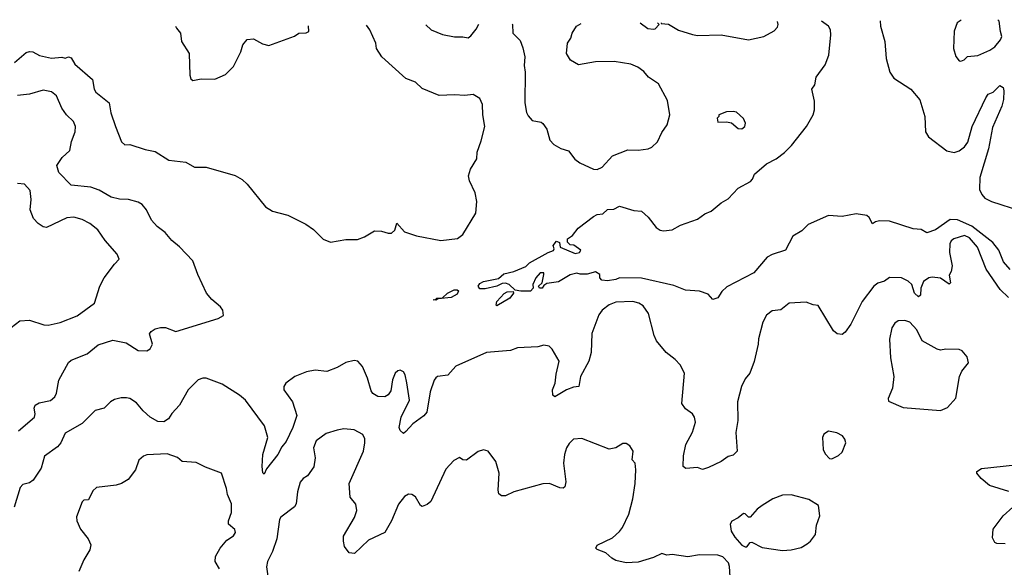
# Model space of a CAD drawing. Extents: x 2057697 to 2160550, y 827490 to 1016834.
# Tile 441 of 509: x 2087477 to 2093270, y 1013192 to 1016414. Entities that reach past the tile are written whole.
import ezdxf

# ---------------------------------------------------------------- set-up
doc = ezdxf.new("R2010")
doc.units = 0

msp = doc.modelspace()

# ---------------------------------------------------------------- linework, layer by layer
at = {"layer": '0CON20XD'}
for points in [[(2093305, 1014944.5), (2093265, 1014989.5), (2093237.1, 1015057.1), (2093202.2, 1015102.2), (2093079.5, 1015199.5), (2092995, 1015236.6), (2092952.3, 1015237.7), (2092865, 1015176.8), (2092815, 1015160), (2092780.3, 1015180.3), (2092733.2, 1015183.2), (2092595, 1015228.6), (2092535, 1015230), (2092512.5, 1015225), (2092495, 1015212.5), (2092475, 1015250), (2092460.9, 1015260.9), (2092398.2, 1015271.8), (2092315, 1015256.5), (2092235, 1015261.9), (2092115, 1015208.5), (2092078.7, 1015171.3), (2092025, 1015140), (2091981.7, 1015058.3), (2091905, 1015033.1), (2091875, 1015016.4), (2091795.9, 1014924.1), (2091638.3, 1014841.7), (2091607.5, 1014815), (2091585, 1014777.5), (2091555, 1014767.5), (2091528.3, 1014798.3), (2091476.7, 1014816.7), (2091395, 1014822.5), (2091325, 1014850.8), (2091135, 1014892.5), (2091005.9, 1014894.1), (2090985, 1014884.3), (2090935, 1014877.5), (2090901.7, 1014881.7), (2090890, 1014895), (2090890, 1014915), (2090865, 1014930), (2090815, 1014916.7), (2090775, 1014917.5), (2090755, 1014922.5), (2090715, 1014912.5), (2090647.7, 1014872.3), (2090578.3, 1014861.7), (2090560, 1014850), (2090550, 1014835), (2090535, 1014833.3), (2090530, 1014845), (2090550, 1014865), (2090560, 1014915), (2090560, 1014925), (2090540, 1014925), (2090514.1, 1014895.9), (2090496.7, 1014855), (2090497.5, 1014835), (2090483, 1014817), (2090425, 1014816.2), (2090392.5, 1014822.5), (2090356.7, 1014855), (2090335, 1014864), (2090315, 1014862), (2090285, 1014845.8), (2090215, 1014831.2), (2090185, 1014831.2), (2090174.2, 1014845), (2090185, 1014861.2), (2090205, 1014873.8), (2090295, 1014891.2), (2090325, 1014918), (2090385, 1014932.5), (2090455, 1014961.2), (2090476.4, 1014983.6), (2090586, 1015044), (2090616.7, 1015055), (2090622.5, 1015065), (2090616.2, 1015085), (2090635, 1015110), (2090653.6, 1015103.6), (2090657.5, 1015075), (2090745, 1015038.8), (2090770, 1015045), (2090778.3, 1015058.3), (2090737, 1015087), (2090715, 1015090), (2090700, 1015105), (2090700, 1015125), (2090730, 1015145), (2090763.6, 1015186.4), (2090852.5, 1015255), (2090875, 1015266.7), (2090908.3, 1015271.7), (2090935, 1015296.2), (2090971.7, 1015298.3), (2091005, 1015316.2), (2091090.7, 1015290.7), (2091135, 1015286.7), (2091175, 1015252.5), (2091221.7, 1015191.7), (2091245, 1015176), (2091265, 1015172.5), (2091315, 1015178.1), (2091365, 1015204.5), (2091465, 1015239.2), (2091508.8, 1015271.2), (2091545, 1015288), (2091605, 1015336.2), (2091645, 1015360), (2091705, 1015423.3), (2091777.3, 1015462.7), (2091788.8, 1015475), (2091800, 1015505), (2091871.2, 1015565), (2091926.7, 1015595), (2091977, 1015633), (2092017.3, 1015672.7), (2092106, 1015785), (2092146, 1015855), (2092153.9, 1015883.9), (2092153.8, 1015935), (2092137.5, 1016005), (2092155, 1016030), (2092162.5, 1016075), (2092215, 1016148), (2092236.7, 1016205), (2092250, 1016325), (2092247.8, 1016355), (2092235, 1016376), (2092193.4, 1016404.6)], [(2091251.8, 1016396.2), (2091251.7, 1016391.7), (2091295, 1016386.7), (2091352.3, 1016352.3), (2091435, 1016325.8), (2091465, 1016321.4), (2091605, 1016325.7), (2091765, 1016294.4), (2091855, 1016315.8), (2091915, 1016348.8), (2091935, 1016370), (2091940, 1016385), (2091935.9, 1016402.3)], [(2092540.4, 1016407.7), (2092541.2, 1016375), (2092567.1, 1016285), (2092575.6, 1016185), (2092596.9, 1016105), (2092619.3, 1016069.3), (2092720, 1016005), (2092772.3, 1015942.3), (2092802.5, 1015845), (2092807.1, 1015755), (2092824.5, 1015724.5), (2092931.9, 1015641.9), (2092975, 1015632.5), (2093005, 1015641.9), (2093034.7, 1015665.3), (2093055, 1015694), (2093080.9, 1015785), (2093160.8, 1015955), (2093175, 1015976.2), (2093205, 1015987.5), (2093244.1, 1016025.9), (2093262.5, 1016015), (2093266.7, 1015995), (2093265.8, 1015945), (2093255.6, 1015905), (2093200.5, 1015779.5), (2093176.8, 1015653.2), (2093125.3, 1015485), (2093124.2, 1015414.2), (2093137.1, 1015385), (2093155, 1015364.6), (2093193.8, 1015343.8), (2093365, 1015289.6)], [(2093016.2, 1016412), (2092993.3, 1016395), (2092973.9, 1016346.1), (2092970, 1016245), (2092985, 1016197.5), (2093005, 1016172.5), (2093015, 1016170), (2093033, 1016177), (2093053.6, 1016196.4), (2093115, 1016203.3), (2093185, 1016234.3), (2093214.2, 1016255), (2093248.1, 1016295), (2093255.5, 1016315), (2093246.5, 1016345), (2093238.8, 1016405), (2093231.7, 1016413.9)], [(2088393.4, 1016375.4), (2088398.8, 1016365), (2088423.8, 1016335), (2088428.8, 1016285), (2088474.2, 1016215), (2088477.7, 1016087.7), (2088483.3, 1016065), (2088495, 1016056.7), (2088545, 1016066.2), (2088625, 1016063.8), (2088688.3, 1016091.7), (2088735, 1016137.5), (2088778.8, 1016225), (2088790, 1016265), (2088815, 1016297.5), (2088851.7, 1016301.7), (2088905, 1016272.5), (2088943, 1016263), (2089093.6, 1016316.4), (2089120, 1016335), (2089163, 1016337), (2089177.5, 1016345), (2089176.8, 1016378.2)], [(2089002.5, 1015277.5), (2089055, 1015263.3), (2089161.2, 1015211.2), (2089205, 1015178.8), (2089262.7, 1015122.7), (2089305, 1015104.3), (2089395, 1015120.8), (2089465, 1015120), (2089505, 1015135.6), (2089565, 1015170.9), (2089605, 1015170.4), (2089645, 1015158.1), (2089665, 1015158.6), (2089684.3, 1015175), (2089695, 1015216.7), (2089740.8, 1015165), (2089811.4, 1015141.4), (2089955, 1015115.6), (2090053.2, 1015126.8), (2090085, 1015150), (2090161.4, 1015275), (2090166.5, 1015345), (2090157.5, 1015395), (2090122.5, 1015465), (2090117.1, 1015495), (2090130, 1015535), (2090165.6, 1015595), (2090169.5, 1015635), (2090191.1, 1015701.1), (2090214.5, 1015785), (2090201.2, 1015855), (2090200.8, 1015915), (2090185, 1015950.6), (2090145, 1015973.6), (2090095, 1015967.9), (2090035, 1015972.5), (2089945, 1015967.5), (2089845, 1016009.4), (2089805, 1016047.1), (2089748.2, 1016068.2), (2089608, 1016195), (2089575.8, 1016245), (2089572.9, 1016275), (2089537.5, 1016355), (2089517.2, 1016380.7)], [(2089866.6, 1016383.8), (2089897.5, 1016355), (2089965, 1016327.5), (2090035, 1016312.9), (2090085, 1016314), (2090115, 1016308), (2090131.7, 1016318.3), (2090162.6, 1016357.4), (2090178.4, 1016386.6)], [(2090375.4, 1016388.4), (2090376.9, 1016385), (2090378, 1016335), (2090420.9, 1016290.9), (2090437.5, 1016247.5), (2090448.6, 1016195), (2090444.2, 1016145), (2090451.4, 1016105), (2090448.9, 1015925), (2090458.3, 1015868.3), (2090467.7, 1015847.7), (2090491.7, 1015821.7), (2090545, 1015811.2), (2090555, 1015803.3), (2090579.2, 1015769.2), (2090596.2, 1015705), (2090619.5, 1015679.5), (2090660, 1015655), (2090705, 1015642.5), (2090744.1, 1015594.1), (2090771.7, 1015571.7), (2090853.6, 1015533.6), (2090875, 1015533.3), (2090903.6, 1015546.4), (2090965, 1015613.8), (2091055, 1015648.8), (2091115, 1015646.2), (2091175, 1015654), (2091196.6, 1015663.4), (2091228.6, 1015695), (2091255, 1015750), (2091285.8, 1015795), (2091302, 1015855), (2091287.7, 1015937.7), (2091235.9, 1016035.9), (2091175.9, 1016075.9), (2091148.3, 1016108.3), (2091114.1, 1016134.1), (2091072.7, 1016152.7), (2090975, 1016168.6), (2090864.2, 1016165.8), (2090765, 1016148.8), (2090717.5, 1016175), (2090693.3, 1016215), (2090700, 1016275), (2090720, 1016305), (2090726.7, 1016335), (2090753.3, 1016375), (2090779.5, 1016392)], [(2091127.2, 1016395.1), (2091172.3, 1016362.3), (2091205, 1016357.5), (2091215, 1016360), (2091240, 1016385), (2091230.4, 1016396)], [(2087447.4, 1016162.6), (2087515, 1016220), (2087535, 1016226.2), (2087553.9, 1016223.9), (2087592.7, 1016202.7), (2087665, 1016188), (2087725, 1016192.5), (2087745, 1016187.5), (2087765, 1016196.2), (2087779.5, 1016189.5), (2087802.4, 1016152.4), (2087905, 1016062), (2087914.4, 1016005), (2087925, 1015988), (2088004, 1015925), (2088012.5, 1015865), (2088040.6, 1015785), (2088076.7, 1015695), (2088095, 1015676.7), (2088125, 1015678.8), (2088215, 1015650), (2088275, 1015638.8), (2088355, 1015586.7), (2088455, 1015576), (2088505, 1015546.2), (2088575, 1015546.7), (2088745, 1015496.7), (2088785, 1015473.3), (2088815, 1015446.7), (2088922.7, 1015312.7), (2088965, 1015286.7), (2089002.5, 1015277.5)], [(2087470.6, 1013995), (2087564.2, 1014075), (2087568.1, 1014095), (2087562.5, 1014127.5), (2087567.5, 1014145), (2087591.2, 1014158.8), (2087657.6, 1014172.4), (2087683.8, 1014195), (2087694.2, 1014215.8), (2087707, 1014293), (2087765, 1014396.2), (2087780.3, 1014409.7), (2087875, 1014447.1), (2087938.7, 1014501.3), (2088025, 1014528.9), (2088102.8, 1014512.8), (2088175, 1014466.5), (2088225, 1014464.5), (2088245, 1014477.5), (2088257.8, 1014505), (2088241.2, 1014565), (2088250.3, 1014579.7), (2088273.3, 1014595), (2088305, 1014603.1), (2088335, 1014602.2), (2088395, 1014579.6), (2088645, 1014655.6), (2088675.7, 1014674.3), (2088671.5, 1014705), (2088657.8, 1014725), (2088606.7, 1014766.7), (2088575.9, 1014805), (2088525.3, 1014915), (2088496, 1014995), (2088418.2, 1015078.2), (2088371.5, 1015115), (2088332.2, 1015162.2), (2088285, 1015197.5), (2088252.9, 1015235), (2088222.3, 1015295), (2088196.7, 1015326.7), (2088175, 1015339.5), (2088116.8, 1015356.8), (2088065, 1015357.5), (2088015, 1015368.7), (2087945, 1015411.6), (2087895, 1015428.2), (2087780, 1015440), (2087707.5, 1015515), (2087695.8, 1015555), (2087726.6, 1015603.4), (2087772.9, 1015645), (2087782.5, 1015697.5), (2087804.4, 1015754.4), (2087805.6, 1015785), (2087793.1, 1015815), (2087751.8, 1015855), (2087725, 1015892.9), (2087694.6, 1015965), (2087665, 1015989.1), (2087615, 1015998.4), (2087535, 1015976.4), (2087465, 1015966.9)], [(2091725, 1015771.2), (2091743.3, 1015785), (2091746.7, 1015805), (2091735, 1015832.5), (2091695, 1015868.8), (2091675, 1015873.8), (2091635, 1015871.2), (2091590, 1015855), (2091590, 1015845), (2091580, 1015835), (2091585, 1015810), (2091635, 1015813.3), (2091665, 1015806.7), (2091705, 1015773.3), (2091725, 1015771.2)], [(2087427.3, 1014602.7), (2087478.8, 1014641.2), (2087535, 1014645.6), (2087618.3, 1014618.3), (2087645, 1014615.6), (2087715, 1014632.9), (2087815, 1014670.6), (2087918, 1014745), (2087948.6, 1014845), (2087974.3, 1014895), (2088034.2, 1014975.8), (2088063.3, 1015005), (2088051.2, 1015035), (2087980.8, 1015115), (2087937.2, 1015177.2), (2087888.8, 1015215), (2087845, 1015238.1), (2087795, 1015251.8), (2087755, 1015247.9), (2087635, 1015191.5), (2087614.6, 1015194.6), (2087585, 1015214.3), (2087558.1, 1015245), (2087538.1, 1015295), (2087545.5, 1015355), (2087538.3, 1015408.3), (2087505, 1015446.2), (2087465, 1015450)], [(2093295, 1014779.4), (2093246.2, 1014826.2), (2093162.2, 1014945), (2093112, 1015075), (2093065, 1015131.1), (2093035, 1015143.2), (2092973.8, 1015125), (2092957.6, 1015112.4), (2092948.6, 1015095), (2092947.5, 1015045), (2092963.5, 1014965), (2092957.2, 1014932.8), (2092945, 1014910), (2092954, 1014866), (2092945, 1014857.5), (2092895, 1014892.9), (2092845, 1014899.2), (2092825, 1014895.8), (2092795, 1014874), (2092778.5, 1014835), (2092776.9, 1014793.1), (2092765, 1014783.6), (2092740.7, 1014805), (2092725, 1014855.8), (2092705, 1014876), (2092665, 1014894.3), (2092595, 1014897.1), (2092565, 1014874.4), (2092525, 1014864.3), (2092502.9, 1014845), (2092434.5, 1014755.5), (2092367.6, 1014622.4), (2092333.8, 1014576.2), (2092315, 1014561.2), (2092286.1, 1014566.1), (2092265, 1014583.3), (2092175, 1014732.5), (2092145, 1014736.7), (2092105, 1014752.5), (2092005, 1014746.2), (2091955, 1014707.5), (2091905, 1014701.2), (2091870, 1014675), (2091850, 1014635), (2091823.2, 1014536.8), (2091821.4, 1014505), (2091797.4, 1014402.6), (2091772.5, 1014335), (2091745, 1014300), (2091724.4, 1014255.6), (2091700.6, 1014165), (2091702.9, 1014055), (2091689.4, 1013985), (2091697.5, 1013875), (2091675, 1013851.2), (2091645, 1013843.8), (2091605, 1013813.8), (2091530.5, 1013779.5), (2091495, 1013766.7), (2091465, 1013778), (2091397, 1013773), (2091380, 1013785), (2091382.7, 1013847.3), (2091396, 1013915), (2091435, 1013986.7), (2091452.9, 1014045), (2091446.9, 1014075), (2091435, 1014094), (2091394.6, 1014124.6), (2091372.5, 1014155), (2091388.8, 1014335), (2091362.7, 1014382.7), (2091333.3, 1014415), (2091280, 1014455), (2091223.4, 1014523.4), (2091210, 1014555), (2091176.5, 1014685), (2091145, 1014730), (2091120, 1014745), (2091085, 1014755.3), (2090985, 1014751.2), (2090945, 1014735.5), (2090904.2, 1014705), (2090883.5, 1014676.5), (2090843.2, 1014566.8), (2090838.9, 1014455), (2090825, 1014403.8), (2090775.6, 1014315), (2090767.5, 1014255), (2090735, 1014252), (2090695, 1014236), (2090625, 1014193.8), (2090614.3, 1014204.3), (2090612.2, 1014235), (2090627.1, 1014275), (2090632.6, 1014327.4), (2090651.4, 1014405), (2090610, 1014475), (2090592.3, 1014492.3), (2090560.5, 1014499.5), (2090525, 1014489.2), (2090406.6, 1014483.4), (2090365, 1014466.9), (2090223.8, 1014455), (2090042.5, 1014375), (2089995, 1014322), (2089935, 1014314.2), (2089925, 1014305.8), (2089915, 1014293.8), (2089892.5, 1014225), (2089872.3, 1014105), (2089855, 1014083.3), (2089789.2, 1014035), (2089749.5, 1013990.5), (2089735, 1013980), (2089715, 1013996.7), (2089710.6, 1014015), (2089722.3, 1014075), (2089769.6, 1014175), (2089755, 1014276.7), (2089744.3, 1014325), (2089735, 1014341.2), (2089715, 1014352.5), (2089701.3, 1014348.7), (2089686.8, 1014333.2), (2089670, 1014295), (2089660, 1014230), (2089645, 1014206.2), (2089625, 1014194), (2089585, 1014196.7), (2089555, 1014214), (2089545, 1014230), (2089523.1, 1014305), (2089493.6, 1014373.6), (2089465.7, 1014405), (2089445, 1014408.5), (2089395, 1014396.9), (2089345, 1014366.9), (2089285, 1014344.6), (2089215, 1014351.1), (2089165, 1014342.7), (2089095.4, 1014314.6), (2089042.5, 1014275), (2089030.6, 1014255), (2089031.9, 1014235), (2089082.9, 1014165), (2089107.5, 1014085), (2089084.6, 1014015), (2089045, 1013931.9), (2089018.9, 1013901.1), (2088995.4, 1013854.6), (2088929.1, 1013770.9), (2088915, 1013740), (2088908.3, 1013748.3), (2088902.9, 1013785), (2088907.8, 1013855), (2088937.7, 1013955), (2088917.7, 1014025), (2088805.4, 1014175.4), (2088770, 1014205), (2088669.1, 1014269.1), (2088575, 1014304.4), (2088554.6, 1014305.4), (2088526.2, 1014295), (2088468.8, 1014235), (2088417.3, 1014145), (2088372.4, 1014097.6), (2088352.9, 1014065), (2088325, 1014047.5), (2088289.4, 1014049.4), (2088245, 1014075.4), (2088203, 1014113), (2088165, 1014160), (2088126, 1014185), (2088105, 1014189.1), (2088075, 1014189.6), (2088035, 1014178.9), (2088011.4, 1014165), (2087975, 1014128.6), (2087922, 1014115), (2087845, 1014038.2), (2087745, 1013980.9), (2087719.2, 1013925), (2087700.1, 1013899.9), (2087623.1, 1013845), (2087604.2, 1013775.8), (2087555.6, 1013704.4), (2087535, 1013688), (2087495, 1013678.6), (2087479.5, 1013660.5), (2087444, 1013545)], [(2089925, 1014763.3), (2089910, 1014765), (2089930, 1014770), (2089930, 1014775), (2089965, 1014777.5), (2089993.8, 1014805), (2090032.5, 1014825), (2090050, 1014825), (2090058, 1014818), (2090051.7, 1014798.3), (2090015, 1014778.8), (2089938.3, 1014771.7), (2089925, 1014763.3)], [(2090285, 1014730), (2090280, 1014735), (2090283.3, 1014755), (2090327.3, 1014802.7), (2090345, 1014812), (2090380, 1014815), (2090382.5, 1014805), (2090361.2, 1014775), (2090285, 1014730)], [(2092895, 1014114.2), (2092935, 1014131.2), (2092983.9, 1014186.1), (2093006.1, 1014313.9), (2093020, 1014345), (2093060, 1014395), (2093050.7, 1014430.7), (2093022.5, 1014465), (2093005, 1014473.3), (2092925.8, 1014475.8), (2092895, 1014470), (2092874.3, 1014474.3), (2092785.8, 1014525), (2092755, 1014588.8), (2092715, 1014634), (2092685, 1014644.2), (2092645, 1014641.2), (2092625, 1014628.8), (2092608.3, 1014601.7), (2092594.4, 1014535), (2092600, 1014425), (2092620.8, 1014315), (2092611.2, 1014245), (2092587.5, 1014185), (2092588.3, 1014168.3), (2092675, 1014131.2), (2092895, 1014114.2)], [(2091658.8, 1013105), (2091653.6, 1013196.4), (2091647.3, 1013217.3), (2091613.9, 1013253.9), (2091585, 1013263.3), (2091475.7, 1013265.7), (2091407, 1013253), (2091315, 1013267.8), (2091283.6, 1013263.6), (2091255, 1013272.5), (2091205, 1013249.2), (2091115, 1013221.2), (2091045, 1013218), (2090985, 1013232), (2090960, 1013245), (2090925, 1013276), (2090875, 1013296), (2090866, 1013305), (2090875, 1013322.5), (2090965, 1013365.7), (2091005, 1013402), (2091023.4, 1013426.6), (2091061.4, 1013505), (2091084.2, 1013595), (2091097.5, 1013685), (2091102, 1013765), (2091098.8, 1013805), (2091081.2, 1013825), (2091085.7, 1013875.7), (2091066.4, 1013906.4), (2091045, 1013920), (2091025, 1013920), (2090985, 1013893.8), (2090945, 1013887.5), (2090785, 1013950), (2090735, 1013946.2), (2090709.4, 1013920.6), (2090694, 1013895), (2090681.4, 1013855), (2090675.8, 1013805), (2090690, 1013695), (2090684.3, 1013665.7), (2090675, 1013658), (2090655, 1013660), (2090595, 1013684.3), (2090555, 1013682.9), (2090385, 1013635.5), (2090335, 1013611.4), (2090311.4, 1013611.4), (2090296.2, 1013625), (2090292.5, 1013645), (2090298.8, 1013745), (2090278, 1013815), (2090232.5, 1013875), (2090205, 1013883.3), (2090175, 1013873.3), (2090105, 1013822.5), (2090085, 1013823.3), (2090065, 1013837.5), (2090030.5, 1013819.5), (2089985, 1013770), (2089895, 1013578), (2089875, 1013561.2), (2089845, 1013550), (2089835, 1013556.2), (2089805.4, 1013605.4), (2089785, 1013619.2), (2089765, 1013621.4), (2089740.7, 1013609.3), (2089705, 1013564), (2089664, 1013465), (2089625, 1013396.5), (2089529.1, 1013350.9), (2089447, 1013273), (2089415, 1013276.2), (2089388, 1013315), (2089381.4, 1013345), (2089383.1, 1013375), (2089447.1, 1013485), (2089460.8, 1013525), (2089455, 1013562.5), (2089421.2, 1013605), (2089416.2, 1013685), (2089500, 1013875), (2089507.1, 1013925), (2089507, 1013947), (2089495, 1013973.3), (2089445, 1014000.8), (2089385, 1014005.8), (2089345, 1013999.2), (2089280.7, 1013979.3), (2089222, 1013935), (2089205.8, 1013895), (2089215.6, 1013835), (2089207.4, 1013782.6), (2089170.9, 1013729.1), (2089145, 1013713.3), (2089127.3, 1013692.7), (2089111.5, 1013635), (2089104.6, 1013565.4), (2089093.1, 1013546.9), (2089013.6, 1013486.4), (2089005, 1013472.5), (2088990.8, 1013359.2), (2088965.4, 1013285), (2088935.5, 1013225), (2088930, 1013195), (2088939.5, 1013125)], [(2092255, 1013830), (2092295, 1013850), (2092315, 1013870), (2092336.7, 1013925), (2092332.5, 1013945), (2092317.5, 1013965), (2092283.9, 1013983.9), (2092235, 1013993.3), (2092207.5, 1013975), (2092200, 1013955), (2092203.3, 1013885), (2092215, 1013860), (2092241.7, 1013831.7), (2092255, 1013830)], [(2088653.3, 1013183.3), (2088626.7, 1013225), (2088628.8, 1013255), (2088655.7, 1013305), (2088695, 1013350.8), (2088735, 1013376), (2088747.3, 1013397.3), (2088743.8, 1013415), (2088705.7, 1013445.7), (2088705.6, 1013465), (2088722.7, 1013515), (2088723.6, 1013565), (2088699.8, 1013619.8), (2088694.5, 1013655), (2088665, 1013746), (2088570.3, 1013780.3), (2088515, 1013808.8), (2088432.5, 1013815), (2088405, 1013837.5), (2088345, 1013859.2), (2088225, 1013854.2), (2088205, 1013846.2), (2088177.7, 1013822.3), (2088159.2, 1013765), (2088115, 1013708), (2088075.6, 1013684.4), (2088045, 1013675.8), (2087928.3, 1013661.7), (2087907.7, 1013642.3), (2087881.7, 1013588.3), (2087855, 1013586), (2087845, 1013576.2), (2087812.1, 1013487.9), (2087812.9, 1013465), (2087835, 1013416.2), (2087879.8, 1013359.8), (2087896.1, 1013323.9), (2087890, 1013295), (2087854.4, 1013235.6), (2087825, 1013166.7)], [(2093297, 1013637), (2093182.8, 1013672.8), (2093133.8, 1013715), (2093107.5, 1013745), (2093107.5, 1013755), (2093135, 1013773.3), (2093335, 1013795.4)], [(2091965, 1013291.2), (2092015, 1013293.8), (2092075, 1013308.8), (2092110.5, 1013329.5), (2092130, 1013345), (2092158.8, 1013385), (2092165, 1013440), (2092183.8, 1013495), (2092177.5, 1013555), (2092120, 1013590), (2092015, 1013618.6), (2091965, 1013616.9), (2091908.8, 1013595), (2091845, 1013555.8), (2091815, 1013534), (2091775, 1013486.2), (2091765, 1013486.2), (2091745, 1013506.7), (2091735, 1013508.8), (2091705, 1013482.5), (2091667, 1013463), (2091657.5, 1013445), (2091663.3, 1013405), (2091685, 1013370), (2091725, 1013322.5), (2091745, 1013312.5), (2091755, 1013312.5), (2091775, 1013337.5), (2091785, 1013338.8), (2091845, 1013308), (2091965, 1013291.2)], [(2093275, 1013329.2), (2093225, 1013331.2), (2093215, 1013336.7), (2093201.2, 1013365), (2093204.2, 1013415.8), (2093263.3, 1013495), (2093320, 1013545)]]:
    msp.add_lwpolyline(points, dxfattribs=at)

doc.saveas('drawing.dxf')
